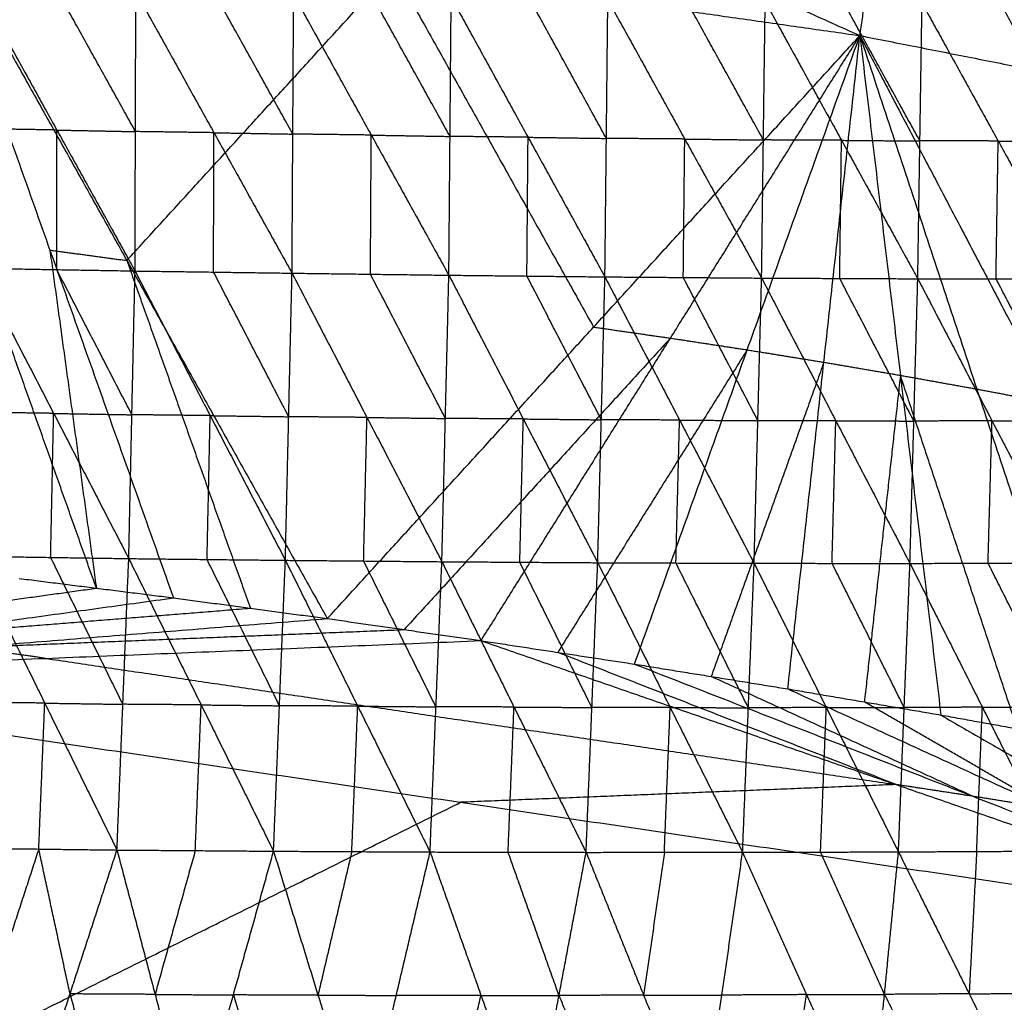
# Model space of a CAD drawing. Header units: millimetres. Extents: x -106 to 110, y -96 to 120.
# Tile 866 of 1020: x 13.95 to 19.57, y 109.56 to 115.16. Entities that reach past the tile are written whole.
import ezdxf

# ---------------------------------------------------------------- set-up
doc = ezdxf.new("R2010")
doc.units = ezdxf.units.MM
doc.header["$MEASUREMENT"] = 0
doc.layers.add('Default', color=7, linetype='Continuous', true_color=0x000000)

msp = doc.modelspace()

# ---------------------------------------------------------------- linework, layer by layer
at = {"layer": 'Default'}
for points in [[(13.5558, 117.3986, 13.664), (16.1494, 116.2344, 13.7392), (18.743, 115.0701, 13.8145)], [(18.743, 115.0701, 13.8145), (18.8565, 115.8462, 13.7367), (18.9699, 116.6223, 13.659)], [(18.9699, 116.6223, 13.659), (21.4841, 115.3279, 13.7312), (23.9983, 114.0335, 13.8034)], [(13.4202, 115.8293, 13.8238), (14.1244, 113.8473, 13.124), (14.8287, 111.8652, 12.4242)], [(13.4202, 115.8293, 13.8238), (14.5632, 113.7882, 13.124), (15.7062, 111.747, 12.4242)], [(13.4202, 115.8293, 13.8238), (16.0816, 115.4497, 13.8191), (18.743, 115.0701, 13.8145)], [(21.3707, 114.5518, 13.8089), (20.1136, 115.199, 13.7728), (18.8565, 115.8462, 13.7367)], [(14.5632, 113.7882, 13.124), (15.3224, 114.6189, 13.4716), (16.0816, 115.4497, 13.8191)], [(16.0816, 115.4497, 13.8191), (16.6531, 114.4291, 13.4692), (17.2246, 113.4086, 13.1194)], [(13.7185, 115.3349, 8.3734), (14.1642, 114.5317, 8.1906), (14.6098, 113.7284, 8.0079)], [(14.6122, 114.5228, 8.2119), (14.3894, 114.9244, 8.3032), (14.1665, 115.326, 8.3946)], [(14.6098, 113.7284, 8.0079), (14.6122, 114.5228, 8.2119), (14.6146, 115.3172, 8.4158)], [(14.6146, 115.3172, 8.4158), (15.0598, 114.5165, 8.2387), (15.5051, 113.7159, 8.0615)], [(15.5097, 114.5087, 8.2664), (15.287, 114.909, 8.355), (15.0644, 115.3094, 8.4436)], [(15.5051, 113.7159, 8.0615), (15.5097, 114.5087, 8.2664), (15.5142, 115.3015, 8.4713)], [(15.5142, 115.3015, 8.4713), (15.9568, 114.5029, 8.2978), (16.3994, 113.7043, 8.1244)], [(16.4061, 114.4953, 8.3304), (16.1847, 114.8946, 8.4171), (15.9634, 115.2939, 8.5039)], [(16.3994, 113.7043, 8.1244), (16.4061, 114.4953, 8.3304), (16.4127, 115.2864, 8.5365)], [(16.4127, 115.2864, 8.5365), (16.8509, 114.4906, 8.3658), (17.2892, 113.6948, 8.1952)], [(17.2976, 114.484, 8.4025), (17.0784, 114.8819, 8.4878), (16.8593, 115.2797, 8.5731)], [(17.2892, 113.6948, 8.1952), (17.2976, 114.484, 8.4025), (17.3059, 115.2731, 8.6098)], [(17.3059, 115.2731, 8.6098), (17.7443, 114.4805, 8.4418), (18.1826, 113.6879, 8.2737)], [(18.1929, 114.4751, 8.4823), (17.9737, 114.8714, 8.5663), (17.7545, 115.2677, 8.6504)], [(18.1826, 113.6879, 8.2737), (18.1929, 114.4751, 8.4823), (18.2031, 115.2624, 8.6909)], [(18.2031, 115.2624, 8.6909), (18.6381, 114.4732, 8.5245), (19.0731, 113.684, 8.3581)], [(19.0852, 114.4694, 8.5679), (18.8677, 114.864, 8.6511), (18.6503, 115.2586, 8.7343)], [(19.0731, 113.684, 8.3581), (19.0852, 114.4694, 8.5679), (19.0974, 115.2548, 8.7777)], [(19.0974, 115.2548, 8.7777), (19.5315, 114.4692, 8.6127), (19.9656, 113.6836, 8.4476)], [(19.9796, 114.4674, 8.6585), (19.7626, 114.8602, 8.741), (19.5455, 115.253, 8.8235)], [(15.7062, 111.747, 12.4242), (17.2246, 113.4086, 13.1194), (18.743, 115.0701, 13.8145)], [(16.5827, 111.6211, 12.4242), (17.6628, 113.3456, 13.1194), (18.743, 115.0701, 13.8145)], [(17.458, 111.4875, 12.4242), (18.1005, 113.2788, 13.1194), (18.743, 115.0701, 13.8145)], [(18.3321, 111.3462, 12.4242), (18.5376, 113.2082, 13.1194), (18.743, 115.0701, 13.8145)], [(18.743, 115.0701, 13.8145), (18.974, 113.1337, 13.1194), (19.205, 111.1973, 12.4242)], [(18.743, 115.0701, 13.8145), (19.4097, 113.0554, 13.1194), (20.0765, 111.0407, 12.4242)], [(18.743, 115.0701, 13.8145), (19.8448, 112.9732, 13.1194), (20.9466, 110.8764, 12.4242)], [(18.743, 115.0701, 13.8145), (21.3707, 114.5518, 13.8089), (23.9983, 114.0335, 13.8034)], [(14.1642, 114.5317, 8.1906), (13.9411, 114.5356, 8.1803), (13.7181, 114.5394, 8.1699)], [(14.1637, 113.7362, 7.9872), (14.1639, 114.1339, 8.0889), (14.1642, 114.5317, 8.1906)], [(14.1642, 114.5317, 8.1906), (14.3882, 114.5272, 8.2012), (14.6122, 114.5228, 8.2119)], [(15.0598, 114.5165, 8.2387), (14.836, 114.5197, 8.2253), (14.6122, 114.5228, 8.2119)], [(15.0574, 113.7221, 8.0347), (15.0586, 114.1193, 8.1367), (15.0598, 114.5165, 8.2387)], [(15.0598, 114.5165, 8.2387), (15.2847, 114.5126, 8.2526), (15.5097, 114.5087, 8.2664)], [(15.9568, 114.5029, 8.2978), (15.7332, 114.5058, 8.2821), (15.5097, 114.5087, 8.2664)], [(15.9523, 113.7101, 8.093), (15.9545, 114.1065, 8.1954), (15.9568, 114.5029, 8.2978)], [(15.9568, 114.5029, 8.2978), (16.1814, 114.4991, 8.3141), (16.4061, 114.4953, 8.3304)], [(16.8509, 114.4906, 8.3658), (16.6285, 114.493, 8.3481), (16.4061, 114.4953, 8.3304)], [(16.8443, 113.6996, 8.1598), (16.8476, 114.0951, 8.2628), (16.8509, 114.4906, 8.3658)], [(16.8509, 114.4906, 8.3658), (17.0743, 114.4873, 8.3842), (17.2976, 114.484, 8.4025)], [(17.7443, 114.4805, 8.4418), (17.5209, 114.4822, 8.4221), (17.2976, 114.484, 8.4025)], [(17.7359, 113.6914, 8.2345), (17.7401, 114.0859, 8.3381), (17.7443, 114.4805, 8.4418)], [(17.7443, 114.4805, 8.4418), (17.9686, 114.4778, 8.462), (18.1929, 114.4751, 8.4823)], [(18.6381, 114.4732, 8.5245), (18.4155, 114.4742, 8.5034), (18.1929, 114.4751, 8.4823)], [(18.6279, 113.686, 8.3159), (18.633, 114.0796, 8.4202), (18.6381, 114.4732, 8.5245)], [(18.6381, 114.4732, 8.5245), (18.8617, 114.4713, 8.5462), (19.0852, 114.4694, 8.5679)], [(19.5315, 114.4692, 8.6127), (19.3084, 114.4693, 8.5903), (19.0852, 114.4694, 8.5679)], [(19.5193, 113.6838, 8.4028), (19.5254, 114.0765, 8.5078), (19.5315, 114.4692, 8.6127)], [(19.5315, 114.4692, 8.6127), (19.7556, 114.4683, 8.6356), (19.9796, 114.4674, 8.6585)], [(14.3894, 111.9204, 12.4242), (14.0373, 112.9115, 12.7741), (13.6852, 113.9025, 13.124)], [(14.1244, 113.8473, 13.124), (14.3438, 113.8177, 13.124), (14.5632, 113.7882, 13.124)], [(14.1244, 113.8473, 13.124), (14.2569, 112.8839, 12.7741), (14.3894, 111.9204, 12.4242)], [(14.5632, 113.7882, 13.124), (14.9153, 112.7971, 12.7741), (15.2674, 111.8061, 12.4242)], [(13.7176, 113.744, 7.9664), (14.1458, 112.9165, 7.8967), (14.5741, 112.089, 7.827)], [(13.7176, 113.744, 7.9664), (14.1637, 113.7362, 7.9872), (14.6098, 113.7284, 8.0079)], [(14.5919, 112.9087, 7.9175), (14.3778, 113.3225, 7.9523), (14.1637, 113.7362, 7.9872)], [(14.5741, 112.089, 7.827), (14.5919, 112.9087, 7.9175), (14.6098, 113.7284, 8.0079)], [(14.6098, 113.7284, 8.0079), (15.0384, 112.9038, 7.9435), (15.4671, 112.0792, 7.8792)], [(14.6098, 113.7284, 8.0079), (15.0574, 113.7221, 8.0347), (15.5051, 113.7159, 8.0615)], [(15.4861, 112.8975, 7.9704), (15.2718, 113.3098, 8.0025), (15.0574, 113.7221, 8.0347)], [(15.4671, 112.0792, 7.8792), (15.4861, 112.8975, 7.9704), (15.5051, 113.7159, 8.0615)], [(15.5051, 113.7159, 8.0615), (15.9323, 112.8935, 8.0006), (16.3595, 112.0712, 7.9397)], [(15.5051, 113.7159, 8.0615), (15.9523, 113.7101, 8.093), (16.3994, 113.7043, 8.1244)], [(16.3795, 112.8877, 8.032), (16.1659, 113.2989, 8.0625), (15.9523, 113.7101, 8.093)], [(16.3595, 112.0712, 7.9397), (16.3795, 112.8877, 8.032), (16.3994, 113.7043, 8.1244)], [(16.3994, 113.7043, 8.1244), (16.8238, 112.8849, 8.0661), (17.2481, 112.0654, 8.0078)], [(16.3994, 113.7043, 8.1244), (16.8443, 113.6996, 8.1598), (17.2892, 113.6948, 8.1952)], [(17.2687, 112.8801, 8.1015), (17.0565, 113.2899, 8.1306), (16.8443, 113.6996, 8.1598)], [(17.2481, 112.0654, 8.0078), (17.2687, 112.8801, 8.1015), (17.2892, 113.6948, 8.1952)], [(17.2892, 113.6948, 8.1952), (17.7146, 112.8785, 8.1392), (18.1399, 112.0621, 8.0831)], [(17.2892, 113.6948, 8.1952), (17.7359, 113.6914, 8.2345), (18.1826, 113.6879, 8.2737)], [(18.1613, 112.875, 8.1784), (17.9486, 113.2832, 8.2064), (17.7359, 113.6914, 8.2345)], [(18.1399, 112.0621, 8.0831), (18.1613, 112.875, 8.1784), (18.1826, 113.6879, 8.2737)], [(18.1826, 113.6879, 8.2737), (18.6056, 112.8747, 8.219), (19.0285, 112.0615, 8.1644)], [(18.1826, 113.6879, 8.2737), (18.6279, 113.686, 8.3159), (19.0731, 113.684, 8.3581)], [(19.0508, 112.8728, 8.2612), (18.8393, 113.2794, 8.2885), (18.6279, 113.686, 8.3159)], [(19.0285, 112.0615, 8.1644), (19.0508, 112.8728, 8.2612), (19.0731, 113.684, 8.3581)], [(19.0731, 113.684, 8.3581), (19.4963, 112.874, 8.3046), (19.9195, 112.0639, 8.2512)], [(19.0731, 113.684, 8.3581), (19.5193, 113.6838, 8.4028), (19.9656, 113.6836, 8.4476)], [(19.9426, 112.8738, 8.3494), (19.731, 113.2788, 8.3761), (19.5193, 113.6838, 8.4028)], [(17.2246, 113.4086, 13.1194), (17.4437, 113.3771, 13.1194), (17.6628, 113.3456, 13.1194)], [(17.6628, 113.3456, 13.1194), (16.9036, 112.5148, 12.7718), (16.1444, 111.6841, 12.4242)], [(17.6628, 113.3456, 13.1194), (17.8817, 113.3122, 13.1194), (18.1005, 113.2788, 13.1194)], [(18.1005, 113.2788, 13.1194), (17.5604, 112.4166, 12.7718), (17.0203, 111.5543, 12.4242)], [(18.1005, 113.2788, 13.1194), (18.319, 113.2435, 13.1194), (18.5376, 113.2082, 13.1194)], [(18.5376, 113.2082, 13.1194), (18.2163, 112.3125, 12.7718), (17.8951, 111.4169, 12.4242)], [(18.5376, 113.2082, 13.1194), (18.7558, 113.1709, 13.1194), (18.974, 113.1337, 13.1194)], [(18.974, 113.1337, 13.1194), (18.8713, 112.2027, 12.7718), (18.7686, 111.2718, 12.4242)], [(18.974, 113.1337, 13.1194), (19.1919, 113.0945, 13.1194), (19.4097, 113.0554, 13.1194)], [(19.6407, 111.119, 12.4242), (19.3074, 112.1263, 12.7718), (18.974, 113.1337, 13.1194)], [(19.4097, 113.0554, 13.1194), (19.6273, 113.0143, 13.1194), (19.8448, 112.9732, 13.1194)], [(14.1458, 112.9165, 7.8967), (13.9231, 112.9198, 7.8864), (13.7004, 112.9232, 7.8761)], [(14.1287, 112.0957, 7.8064), (14.1372, 112.5061, 7.8516), (14.1458, 112.9165, 7.8967)], [(14.1458, 112.9165, 7.8967), (14.3689, 112.9126, 7.9071), (14.5919, 112.9087, 7.9175)], [(15.0384, 112.9038, 7.9435), (14.8152, 112.9063, 7.9305), (14.5919, 112.9087, 7.9175)], [(15.0206, 112.0841, 7.8531), (15.0295, 112.494, 7.8983), (15.0384, 112.9038, 7.9435)], [(15.0384, 112.9038, 7.9435), (15.2623, 112.9007, 7.9569), (15.4861, 112.8975, 7.9704)], [(15.9323, 112.8935, 8.0006), (15.7092, 112.8955, 7.9855), (15.4861, 112.8975, 7.9704)], [(15.9133, 112.0752, 7.9094), (15.9228, 112.4844, 7.955), (15.9323, 112.8935, 8.0006)], [(15.9323, 112.8935, 8.0006), (16.1559, 112.8906, 8.0163), (16.3795, 112.8877, 8.032)], [(16.8238, 112.8849, 8.0661), (16.6016, 112.8863, 8.0491), (16.3795, 112.8877, 8.032)], [(16.8038, 112.0683, 7.9737), (16.8138, 112.4766, 8.0199), (16.8238, 112.8849, 8.0661)], [(16.8238, 112.8849, 8.0661), (17.0462, 112.8825, 8.0838), (17.2687, 112.8801, 8.1015)], [(17.7146, 112.8785, 8.1392), (17.4916, 112.8793, 8.1203), (17.2687, 112.8801, 8.1015)], [(17.694, 112.0638, 8.0454), (17.7043, 112.4711, 8.0923), (17.7146, 112.8785, 8.1392)], [(17.7146, 112.8785, 8.1392), (17.9379, 112.8768, 8.1588), (18.1613, 112.875, 8.1784)], [(18.6056, 112.8747, 8.219), (18.3834, 112.8749, 8.1987), (18.1613, 112.875, 8.1784)], [(18.5842, 112.0618, 8.1237), (18.5949, 112.4683, 8.1714), (18.6056, 112.8747, 8.219)], [(18.6056, 112.8747, 8.219), (18.8282, 112.8738, 8.2401), (19.0508, 112.8728, 8.2612)], [(19.4963, 112.874, 8.3046), (19.2735, 112.8734, 8.2829), (19.0508, 112.8728, 8.2612)], [(19.474, 112.0627, 8.2078), (19.4851, 112.4683, 8.2562), (19.4963, 112.874, 8.3046)], [(19.4963, 112.874, 8.3046), (19.7194, 112.8739, 8.327), (19.9426, 112.8738, 8.3494)], [(13.6832, 112.1025, 7.7858), (14.0951, 111.2651, 7.8449), (14.5069, 110.4277, 7.904)], [(13.6832, 112.1025, 7.7858), (14.1287, 112.0957, 7.8064), (14.5741, 112.089, 7.827)], [(14.5405, 111.2583, 7.8655), (14.3346, 111.677, 7.836), (14.1287, 112.0957, 7.8064)], [(14.5069, 110.4277, 7.904), (14.5405, 111.2583, 7.8655), (14.5741, 112.089, 7.827)], [(14.5741, 112.089, 7.827), (14.9869, 111.255, 7.8915), (15.3997, 110.421, 7.956)], [(14.5741, 112.089, 7.827), (15.0206, 112.0841, 7.8531), (15.4671, 112.0792, 7.8792)], [(15.4334, 111.2501, 7.9176), (15.227, 111.6671, 7.8853), (15.0206, 112.0841, 7.8531)], [(15.3997, 110.421, 7.956), (15.4334, 111.2501, 7.9176), (15.4671, 112.0792, 7.8792)], [(15.4671, 112.0792, 7.8792), (15.8796, 111.2479, 7.9472), (16.2922, 110.4165, 8.0151)], [(15.4671, 112.0792, 7.8792), (15.9133, 112.0752, 7.9094), (16.3595, 112.0712, 7.9397)], [(16.3258, 111.2438, 7.9774), (16.1196, 111.6595, 7.9434), (15.9133, 112.0752, 7.9094)], [(16.2922, 110.4165, 8.0151), (16.3258, 111.2438, 7.9774), (16.3595, 112.0712, 7.9397)], [(16.3595, 112.0712, 7.9397), (16.7707, 111.2428, 8.0103), (17.1819, 110.4145, 8.0809)], [(16.3595, 112.0712, 7.9397), (16.8038, 112.0683, 7.9737), (17.2481, 112.0654, 8.0078)], [(17.215, 111.2399, 8.0443), (17.0094, 111.6541, 8.009), (16.8038, 112.0683, 7.9737)], [(17.1819, 110.4145, 8.0809), (17.215, 111.2399, 8.0443), (17.2481, 112.0654, 8.0078)], [(17.2481, 112.0654, 8.0078), (17.6612, 111.2401, 8.0806), (18.0743, 110.4147, 8.1534)], [(17.2481, 112.0654, 8.0078), (17.694, 112.0638, 8.0454), (18.1399, 112.0621, 8.0831)], [(18.1071, 111.2384, 8.1182), (17.9006, 111.6511, 8.0818), (17.694, 112.0638, 8.0454)], [(19.0285, 112.0615, 8.1644), (19.474, 112.0627, 8.2078), (19.9195, 112.0639, 8.2512)], [(19.887, 111.2429, 8.2832), (19.6805, 111.6528, 8.2455), (19.474, 112.0627, 8.2078)], [(18.0743, 110.4147, 8.1534), (18.1071, 111.2384, 8.1182), (18.1399, 112.0621, 8.0831)], [(18.1399, 112.0621, 8.0831), (18.5515, 111.2397, 8.1573), (18.963, 110.4172, 8.2314)], [(18.1399, 112.0621, 8.0831), (18.5842, 112.0618, 8.1237), (19.0285, 112.0615, 8.1644)], [(18.9958, 111.2394, 8.1979), (18.79, 111.6506, 8.1608), (18.5842, 112.0618, 8.1237)], [(18.963, 110.4172, 8.2314), (18.9958, 111.2394, 8.1979), (19.0285, 112.0615, 8.1644)], [(19.0285, 112.0615, 8.1644), (19.4415, 111.2417, 8.2398), (19.8545, 110.4218, 8.3152)], [(13.9501, 111.9757, 12.4242), (14.3894, 111.9204, 12.4242), (14.8287, 111.8652, 12.4242)], [(13.9501, 111.9757, 12.4242), (14.3894, 111.9204, 12.4242), (14.8287, 111.8652, 12.4242)], [(12.7828, 111.6975, 12.2207), (13.5861, 111.809, 12.3225), (14.3894, 111.9204, 12.4242)], [(11.6155, 111.4194, 12.0172), (13.2221, 111.6423, 12.2207), (14.8287, 111.8652, 12.4242)], [(14.8287, 111.8652, 12.4242), (15.2674, 111.8061, 12.4242), (15.7062, 111.747, 12.4242)], [(14.8287, 111.8652, 12.4242), (15.2674, 111.8061, 12.4242), (15.7062, 111.747, 12.4242)], [(13.2221, 111.6423, 12.2207), (14.2448, 111.7242, 12.3225), (15.2674, 111.8061, 12.4242)], [(11.6155, 111.4194, 12.0172), (13.6609, 111.5832, 12.2207), (15.7062, 111.747, 12.4242)], [(15.7062, 111.747, 12.4242), (16.1444, 111.6841, 12.4242), (16.5827, 111.6211, 12.4242)], [(15.7062, 111.747, 12.4242), (16.1444, 111.6841, 12.4242), (16.5827, 111.6211, 12.4242)], [(13.6609, 111.5832, 12.2207), (14.9027, 111.6336, 12.3225), (16.1444, 111.6841, 12.4242)], [(11.6155, 111.4194, 12.0172), (14.0991, 111.5202, 12.2207), (16.5827, 111.6211, 12.4242)], [(16.5827, 111.6211, 12.4242), (17.0203, 111.5543, 12.4242), (17.458, 111.4875, 12.4242)], [(16.5827, 111.6211, 12.4242), (18.9501, 110.8007, 12.2207), (21.3175, 109.9802, 12.0172)], [(16.5827, 111.6211, 12.4242), (17.0203, 111.5543, 12.4242), (17.458, 111.4875, 12.4242)], [(14.0991, 111.5202, 12.2207), (13.88, 111.5517, 12.2207), (13.6609, 111.5832, 12.2207)], [(14.0991, 111.5202, 12.2207), (16.5246, 111.1605, 12.2207), (18.9501, 110.8007, 12.2207)], [(18.9501, 110.8007, 12.2207), (17.9852, 111.1775, 12.3225), (17.0203, 111.5543, 12.4242)], [(17.458, 111.4875, 12.4242), (17.8951, 111.4169, 12.4242), (18.3321, 111.3462, 12.4242)], [(17.458, 111.4875, 12.4242), (19.3878, 110.7339, 12.2207), (21.3175, 109.9802, 12.0172)], [(17.458, 111.4875, 12.4242), (17.8951, 111.4169, 12.4242), (18.3321, 111.3462, 12.4242)], [(11.6155, 111.4194, 12.0172), (16.4665, 110.6998, 12.0172), (21.3175, 109.9802, 12.0172)], [(19.3878, 110.7339, 12.2207), (18.6414, 111.0754, 12.3225), (17.8951, 111.4169, 12.4242)], [(18.3321, 111.3462, 12.4242), (18.7686, 111.2718, 12.4242), (19.205, 111.1973, 12.4242)], [(18.3321, 111.3462, 12.4242), (19.8248, 110.6632, 12.2207), (21.3175, 109.9802, 12.0172)], [(18.3321, 111.3462, 12.4242), (18.7686, 111.2718, 12.4242), (19.205, 111.1973, 12.4242)], [(14.0951, 111.2651, 7.8449), (13.8721, 111.2679, 7.8341), (13.6491, 111.2708, 7.8233)], [(14.061, 110.4334, 7.8824), (14.078, 110.8493, 7.8636), (14.0951, 111.2651, 7.8449)], [(14.0951, 111.2651, 7.8449), (14.3178, 111.2617, 7.8552), (14.5405, 111.2583, 7.8655)], [(14.9869, 111.255, 7.8915), (14.7637, 111.2567, 7.8785), (14.5405, 111.2583, 7.8655)], [(14.9533, 110.4244, 7.93), (14.9701, 110.8397, 7.9107), (14.9869, 111.255, 7.8915)], [(14.9869, 111.255, 7.8915), (15.2101, 111.2525, 7.9045), (15.4334, 111.2501, 7.9176)], [(15.8796, 111.2479, 7.9472), (15.6565, 111.249, 7.9324), (15.4334, 111.2501, 7.9176)], [(15.8459, 110.4187, 7.9855), (15.8628, 110.8333, 7.9663), (15.8796, 111.2479, 7.9472)], [(15.8796, 111.2479, 7.9472), (16.1027, 111.2458, 7.9623), (16.3258, 111.2438, 7.9774)], [(16.7707, 111.2428, 8.0103), (16.5483, 111.2433, 7.9939), (16.3258, 111.2438, 7.9774)], [(16.737, 110.4155, 8.048), (16.7539, 110.8291, 8.0292), (16.7707, 111.2428, 8.0103)], [(16.7707, 111.2428, 8.0103), (16.9928, 111.2414, 8.0273), (17.215, 111.2399, 8.0443)], [(17.6612, 111.2401, 8.0806), (17.4381, 111.24, 8.0625), (17.215, 111.2399, 8.0443)], [(17.6281, 110.4146, 8.1171), (17.6446, 110.8273, 8.0989), (17.6612, 111.2401, 8.0806)], [(17.6612, 111.2401, 8.0806), (17.8841, 111.2393, 8.0994), (18.1071, 111.2384, 8.1182)], [(18.5515, 111.2397, 8.1573), (18.3293, 111.2391, 8.1378), (18.1071, 111.2384, 8.1182)], [(18.5187, 110.416, 8.1924), (18.5351, 110.8278, 8.1748), (18.5515, 111.2397, 8.1573)], [(18.5515, 111.2397, 8.1573), (18.7736, 111.2395, 8.1776), (18.9958, 111.2394, 8.1979)], [(19.8248, 110.6632, 12.2207), (19.2967, 110.9675, 12.3225), (18.7686, 111.2718, 12.4242)], [(19.4415, 111.2417, 8.2398), (19.2186, 111.2405, 8.2189), (18.9958, 111.2394, 8.1979)], [(19.4088, 110.4195, 8.2733), (19.4251, 110.8306, 8.2566), (19.4415, 111.2417, 8.2398)], [(19.4415, 111.2417, 8.2398), (19.6642, 111.2423, 8.2615), (19.887, 111.2429, 8.2832)], [(19.205, 111.1973, 12.4242), (19.6407, 111.119, 12.4242), (20.0765, 111.0407, 12.4242)], [(19.205, 111.1973, 12.4242), (20.2613, 110.5887, 12.2207), (21.3175, 109.9802, 12.0172)], [(19.205, 111.1973, 12.4242), (19.6407, 111.119, 12.4242), (20.0765, 111.0407, 12.4242)], [(18.9501, 110.8007, 12.2207), (17.7083, 110.7502, 12.1189), (16.4665, 110.6998, 12.0172)], [(19.3878, 110.7339, 12.2207), (19.1689, 110.7673, 12.2207), (18.9501, 110.8007, 12.2207)], [(19.8248, 110.6632, 12.2207), (19.6063, 110.6986, 12.2207), (19.3878, 110.7339, 12.2207)], [(11.291, 108.1245, 10.5669), (13.8788, 109.4122, 11.292), (16.4665, 110.6998, 12.0172)], [(13.615, 110.4391, 7.8609), (13.7933, 109.613, 8.0566), (13.9715, 108.787, 8.2524)], [(13.615, 110.4391, 7.8609), (14.061, 110.4334, 7.8824), (14.5069, 110.4277, 7.904)], [(14.061, 110.4334, 7.8824), (13.9271, 110.0232, 7.9695), (13.7933, 109.613, 8.0566)], [(13.9715, 108.787, 8.2524), (14.2392, 109.6074, 8.0782), (14.5069, 110.4277, 7.904)], [(14.2392, 109.6074, 8.0782), (14.1501, 110.0204, 7.9803), (14.061, 110.4334, 7.8824)], [(14.5069, 110.4277, 7.904), (14.7242, 109.6048, 8.1064), (14.9414, 108.7818, 8.3089)], [(14.5069, 110.4277, 7.904), (14.9533, 110.4244, 7.93), (15.3997, 110.421, 7.956)], [(14.9533, 110.4244, 7.93), (14.8387, 110.0146, 8.0182), (14.7242, 109.6048, 8.1064)], [(14.9414, 108.7818, 8.3089), (15.1705, 109.6014, 8.1324), (15.3997, 110.421, 7.956)], [(15.3997, 110.421, 7.956), (15.653, 109.6008, 8.1637), (15.9063, 108.7806, 8.3715)], [(15.3997, 110.421, 7.956), (15.8459, 110.4187, 7.9855), (16.2922, 110.4165, 8.0151)], [(15.8459, 110.4187, 7.9855), (15.7495, 110.0097, 8.0746), (15.653, 109.6008, 8.1637)], [(15.9063, 108.7806, 8.3715), (16.0992, 109.5985, 8.1933), (16.2922, 110.4165, 8.0151)], [(16.2922, 110.4165, 8.0151), (16.5825, 109.5994, 8.2277), (16.8727, 108.7823, 8.4404)], [(16.2922, 110.4165, 8.0151), (16.737, 110.4155, 8.048), (17.1819, 110.4145, 8.0809)], [(17.0273, 109.5984, 8.2606), (16.8822, 110.0069, 8.1543), (16.737, 110.4155, 8.048)], [(16.8727, 108.7823, 8.4404), (17.0273, 109.5984, 8.2606), (17.1819, 110.4145, 8.0809)], [(17.1819, 110.4145, 8.0809), (17.6281, 110.4146, 8.1171), (18.0743, 110.4147, 8.1534)], [(17.1819, 110.4145, 8.0809), (17.5098, 109.6004, 8.2981), (17.8377, 108.7864, 8.5153)], [(17.6281, 110.4146, 8.1171), (17.5689, 110.0075, 8.2076), (17.5098, 109.6004, 8.2981)], [(17.8377, 108.7864, 8.5153), (17.956, 109.6006, 8.3343), (18.0743, 110.4147, 8.1534)], [(18.0743, 110.4147, 8.1534), (18.5187, 110.416, 8.1924), (18.963, 110.4172, 8.2314)], [(18.0743, 110.4147, 8.1534), (18.439, 109.6035, 8.3749), (18.8037, 108.7922, 8.5965)], [(18.8834, 109.6047, 8.4139), (18.701, 110.0104, 8.3032), (18.5187, 110.416, 8.1924)], [(18.8037, 108.7922, 8.5965), (18.8834, 109.6047, 8.4139), (18.963, 110.4172, 8.2314)], [(18.963, 110.4172, 8.2314), (19.4088, 110.4195, 8.2733), (19.8545, 110.4218, 8.3152)], [(18.963, 110.4172, 8.2314), (19.3661, 109.6083, 8.4574), (19.7691, 108.7993, 8.6834)], [(19.4088, 110.4195, 8.2733), (19.3874, 110.0139, 8.3654), (19.3661, 109.6083, 8.4574)], [(10.9665, 104.8297, 9.1165), (16.142, 107.4049, 10.5669), (21.3175, 109.9802, 12.0172)], [(14.2392, 109.6074, 8.0782), (14.3479, 109.1959, 8.1794), (14.4565, 108.7844, 8.2806)], [(14.7242, 109.6048, 8.1064), (14.4817, 109.6061, 8.0923), (14.2392, 109.6074, 8.0782)], [(14.7242, 109.6048, 8.1064), (14.9474, 109.6031, 8.1194), (15.1705, 109.6014, 8.1324)], [(15.1705, 109.6014, 8.1324), (15.2972, 109.1913, 8.2363), (15.4239, 108.7812, 8.3402)], [(15.653, 109.6008, 8.1637), (15.4118, 109.6011, 8.1481), (15.1705, 109.6014, 8.1324)], [(15.653, 109.6008, 8.1637), (15.8761, 109.5996, 8.1785), (16.0992, 109.5985, 8.1933)], [(16.5825, 109.5994, 8.2277), (16.3409, 109.599, 8.2105), (16.0992, 109.5985, 8.1933)], [(16.3895, 108.7814, 8.4059), (16.486, 109.1904, 8.3168), (16.5825, 109.5994, 8.2277)], [(16.5825, 109.5994, 8.2277), (16.8049, 109.5989, 8.2442), (17.0273, 109.5984, 8.2606)], [(17.5098, 109.6004, 8.2981), (17.2685, 109.5994, 8.2794), (17.0273, 109.5984, 8.2606)], [(17.0273, 109.5984, 8.2606), (17.1913, 109.1913, 8.3692), (17.3552, 108.7843, 8.4778)], [(17.5098, 109.6004, 8.2981), (17.7329, 109.6005, 8.3162), (17.956, 109.6006, 8.3343)], [(18.439, 109.6035, 8.3749), (18.1975, 109.602, 8.3546), (17.956, 109.6006, 8.3343)], [(18.3207, 108.7893, 8.5559), (18.3798, 109.1964, 8.4654), (18.439, 109.6035, 8.3749)], [(18.439, 109.6035, 8.3749), (18.6612, 109.6041, 8.3944), (18.8834, 109.6047, 8.4139)], [(19.3661, 109.6083, 8.4574), (19.1247, 109.6065, 8.4357), (18.8834, 109.6047, 8.4139)], [(18.8834, 109.6047, 8.4139), (19.0849, 109.2002, 8.5269), (19.2864, 108.7957, 8.6399)], [(19.3661, 109.6083, 8.4574), (19.5889, 109.6094, 8.4784), (19.8118, 109.6105, 8.4993)]]:
    msp.add_open_spline(points, degree=2, dxfattribs=at)

doc.saveas('drawing.dxf')
